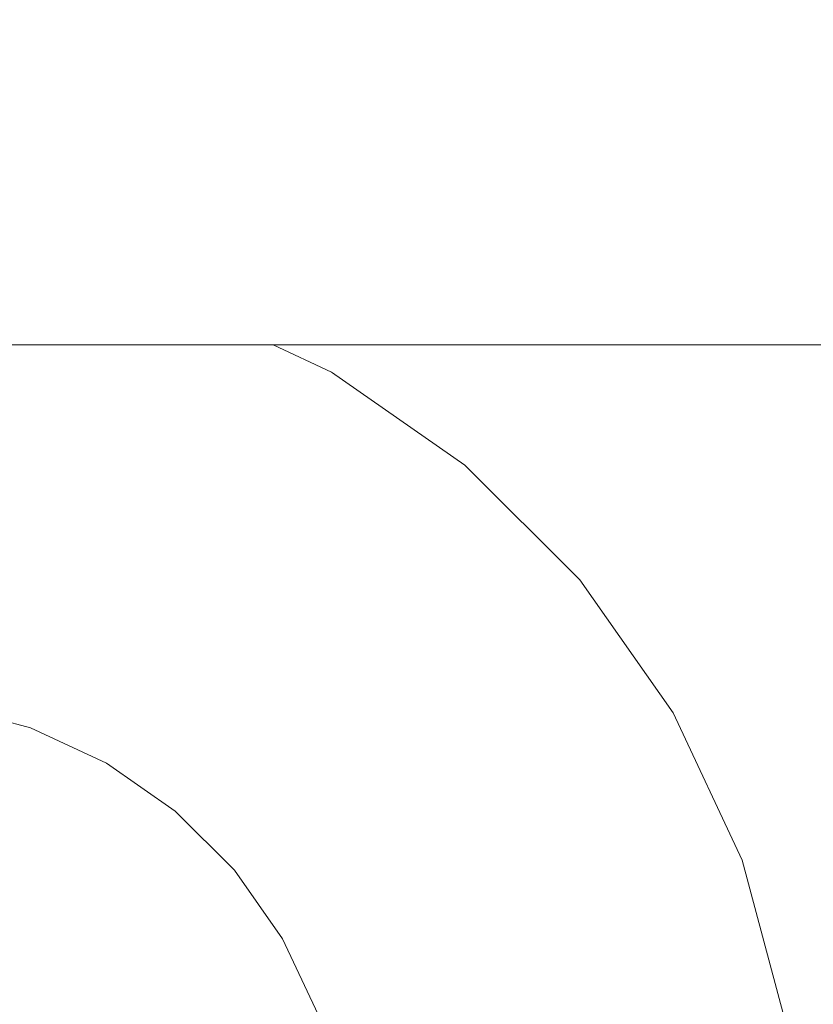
# Model space of a CAD drawing. Header units: millimetres. Extents: x -30280 to 309309, y -17460 to 4378.
# Tile 999 of 1056: x 284735 to 284763, y -13031 to -12996. Entities that reach past the tile are written whole.
import ezdxf

# ---------------------------------------------------------------- set-up
doc = ezdxf.new("R2010")
doc.units = ezdxf.units.MM
doc.header["$MEASUREMENT"] = 0
doc.linetypes.add('Wipeout_Contour', pattern=[1000, 0, -1000])
doc.layers.add('Nuevo_08_E_Envans secs', color=7, linetype='Continuous')
doc.layers.add('Nuevo_09_EI_Mobiliari general', color=7, linetype='Continuous')
doc.layers.add('Nuevo_09_EI_Mobiliari general_Pluma_Nº__1', color=7, linetype='Continuous', lineweight=5)

# ---------------------------------------------------------------- blocks, each defined once
blk = doc.blocks.new('Elem Sección_753_7', base_point=(301400.27, -13459.976))
at = {"color": 254, "linetype": 'Wipeout_Contour', "lineweight": 0, "ltscale": 10824628.54814037}
blk.add_wipeout([(284373.36, -13043.221), (284373.49, -13043.221), (284373.817, -13043.071), (284379.368, -13041.62), (284385.027, -13041.147), (284385.027, -13041.12), (284560.47, -13041.603), (284735.913, -13041.12), (284735.913, -13041.147), (284741.573, -13041.62), (284747.123, -13043.071), (284747.45, -13043.221), (284747.58, -13043.221), (284746.005, -13034.287), (284745.236, -13031.419), (284743.979, -13028.729), (284742.274, -13026.298), (284740.172, -13024.201), (284737.737, -13022.502), (284735.044, -13021.252), (284732.174, -13020.49), (284729.215, -13020.239), (284729.215, -13020.217), (284573.662, -13020.652), (284573.661, -13020.725), (284560.47, -13020.689), (284547.279, -13020.725), (284547.279, -13020.652), (284391.725, -13020.217), (284391.725, -13020.239), (284388.766, -13020.49), (284385.896, -13021.252), (284383.203, -13022.502), (284380.768, -13024.201), (284378.666, -13026.298), (284376.961, -13028.729), (284375.705, -13031.419), (284374.936, -13034.287)], dxfattribs=at).dxf.layer = 'Nuevo_09_EI_Mobiliari general'
at = {"color": 254, "linetype": 'Wipeout_Contour', "lineweight": 0, "ltscale": 2850585.517595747}
blk.add_wipeout([(284743.648, -13007.674), (284745.713, -13008.632), (284750.44, -13011.93), (284754.52, -13016.001), (284757.83, -13020.719), (284760.269, -13025.942), (284761.761, -13031.509), (284763.827, -13043.221), (284785.47, -13043.221), (284785.47, -13007.674)], dxfattribs=at).dxf.layer = 'Nuevo_09_EI_Mobiliari general'
at = {"color": 254, "linetype": 'Wipeout_Contour', "lineweight": 0, "ltscale": 1139429.407106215}
blk.add_wipeout([(284785.47, -13007.674), (284785.47, -12996.139), (284335.47, -12996.139), (284335.47, -13007.674)], dxfattribs=at).dxf.layer = 'Nuevo_09_EI_Mobiliari general'
at = {"color": 254, "linetype": 'Wipeout_Contour', "lineweight": 0, "ltscale": 1140235.421577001}
blk.add_wipeout([(284760.269, -13025.942), (284760.155, -13025.983), (284761.642, -13031.53), (284761.761, -13031.509)], dxfattribs=at).dxf.layer = 'Nuevo_09_EI_Mobiliari general'
at = {"color": 254, "linetype": 'Wipeout_Contour', "lineweight": 0, "ltscale": 1140226.597401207}
blk.add_wipeout([(284757.83, -13020.719), (284757.725, -13020.78), (284760.155, -13025.983), (284760.269, -13025.942)], dxfattribs=at).dxf.layer = 'Nuevo_09_EI_Mobiliari general'
at = {"color": 254, "linetype": 'Wipeout_Contour', "lineweight": 0, "ltscale": 1140214.226740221}
blk.add_wipeout([(284754.52, -13016.001), (284754.427, -13016.079), (284757.725, -13020.78), (284757.83, -13020.719)], dxfattribs=at).dxf.layer = 'Nuevo_09_EI_Mobiliari general'
at = {"color": 254, "linetype": 'Wipeout_Contour', "lineweight": 0, "ltscale": 1140234.511330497}
blk.add_wipeout([(284760.155, -13025.983), (284759.815, -13026.107), (284761.286, -13031.593), (284761.642, -13031.53)], dxfattribs=at).dxf.layer = 'Nuevo_09_EI_Mobiliari general'
at = {"color": 254, "linetype": 'Wipeout_Contour', "lineweight": 0, "ltscale": 1140198.686903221}
blk.add_wipeout([(284750.44, -13011.93), (284750.362, -13012.023), (284754.427, -13016.079), (284754.52, -13016.001)], dxfattribs=at).dxf.layer = 'Nuevo_09_EI_Mobiliari general'
at = {"color": 254, "linetype": 'Wipeout_Contour', "lineweight": 0, "ltscale": 1140225.75244421}
blk.add_wipeout([(284757.725, -13020.78), (284757.412, -13020.961), (284759.815, -13026.107), (284760.155, -13025.983)], dxfattribs=at).dxf.layer = 'Nuevo_09_EI_Mobiliari general'
at = {"color": 254, "linetype": 'Wipeout_Contour', "lineweight": 0, "ltscale": 1140180.451839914}
blk.add_wipeout([(284745.713, -13008.632), (284745.652, -13008.737), (284750.362, -13012.023), (284750.44, -13011.93)], dxfattribs=at).dxf.layer = 'Nuevo_09_EI_Mobiliari general'
at = {"color": 254, "linetype": 'Wipeout_Contour', "lineweight": 0, "ltscale": 1140213.472715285}
blk.add_wipeout([(284754.427, -13016.079), (284754.151, -13016.311), (284757.412, -13020.961), (284757.725, -13020.78)], dxfattribs=at).dxf.layer = 'Nuevo_09_EI_Mobiliari general'
at = {"color": 254, "linetype": 'Wipeout_Contour', "lineweight": 0, "ltscale": 1140232.71153172}
blk.add_wipeout([(284759.815, -13026.107), (284759.262, -13026.309), (284760.706, -13031.695), (284761.286, -13031.593)], dxfattribs=at).dxf.layer = 'Nuevo_09_EI_Mobiliari general'
at = {"color": 254, "linetype": 'Wipeout_Contour', "lineweight": 0, "ltscale": 1140166.176759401}
blk.add_wipeout([(284743.361, -13007.674), (284745.652, -13008.737), (284745.713, -13008.632), (284743.648, -13007.674)], dxfattribs=at).dxf.layer = 'Nuevo_09_EI_Mobiliari general'
at = {"color": 254, "linetype": 'Wipeout_Contour', "lineweight": 0, "ltscale": 1140198.04689187}
blk.add_wipeout([(284750.362, -13012.023), (284750.13, -13012.3), (284754.151, -13016.311), (284754.427, -13016.079)], dxfattribs=at).dxf.layer = 'Nuevo_09_EI_Mobiliari general'
at = {"color": 254, "linetype": 'Wipeout_Contour', "lineweight": 0, "ltscale": 1140224.080901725}
blk.add_wipeout([(284757.412, -13020.961), (284756.902, -13021.256), (284759.262, -13026.309), (284759.815, -13026.107)], dxfattribs=at).dxf.layer = 'Nuevo_09_EI_Mobiliari general'
at = {"color": 254, "linetype": 'Wipeout_Contour', "lineweight": 0, "ltscale": 1140179.945518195}
blk.add_wipeout([(284745.652, -13008.737), (284745.472, -13009.05), (284750.13, -13012.3), (284750.362, -13012.023)], dxfattribs=at).dxf.layer = 'Nuevo_09_EI_Mobiliari general'
at = {"color": 254, "linetype": 'Wipeout_Contour', "lineweight": 0, "ltscale": 1140211.980154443}
blk.add_wipeout([(284754.151, -13016.311), (284753.7, -13016.691), (284756.902, -13021.256), (284757.412, -13020.961)], dxfattribs=at).dxf.layer = 'Nuevo_09_EI_Mobiliari general'
at = {"color": 254, "linetype": 'Wipeout_Contour', "lineweight": 0, "ltscale": 1140230.077374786}
blk.add_wipeout([(284759.262, -13026.309), (284758.51, -13026.582), (284759.918, -13031.834), (284760.706, -13031.695)], dxfattribs=at).dxf.layer = 'Nuevo_09_EI_Mobiliari general'
at = {"layer": 'Nuevo_09_EI_Mobiliari general_Pluma_Nº__1', "color": 7, "linetype": 'Continuous', "lineweight": 5}
blk.add_line((284761.761, -13031.509), (284760.269, -13025.942), dxfattribs=at)
at = {"color": 254, "linetype": 'Wipeout_Contour', "lineweight": 0, "ltscale": 1140164.691294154}
blk.add_wipeout([(284742.506, -13007.674), (284745.472, -13009.05), (284745.652, -13008.737), (284743.361, -13007.674)], dxfattribs=at).dxf.layer = 'Nuevo_09_EI_Mobiliari general'
at = {"color": 254, "linetype": 'Wipeout_Contour', "lineweight": 0, "ltscale": 1140196.778839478}
blk.add_wipeout([(284750.13, -13012.3), (284749.752, -13012.752), (284753.7, -13016.691), (284754.151, -13016.311)], dxfattribs=at).dxf.layer = 'Nuevo_09_EI_Mobiliari general'
at = {"color": 254, "linetype": 'Wipeout_Contour', "lineweight": 0, "ltscale": 1140221.633897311}
blk.add_wipeout([(284756.902, -13021.256), (284756.21, -13021.656), (284758.51, -13026.582), (284759.262, -13026.309)], dxfattribs=at).dxf.layer = 'Nuevo_09_EI_Mobiliari general'
at = {"color": 254, "linetype": 'Wipeout_Contour', "lineweight": 0, "ltscale": 1140178.940755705}
blk.add_wipeout([(284745.472, -13009.05), (284745.179, -13009.561), (284749.752, -13012.752), (284750.13, -13012.3)], dxfattribs=at).dxf.layer = 'Nuevo_09_EI_Mobiliari general'
at = {"color": 254, "linetype": 'Wipeout_Contour', "lineweight": 0, "ltscale": 1140209.794664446}
blk.add_wipeout([(284753.7, -13016.691), (284753.088, -13017.205), (284756.21, -13021.656), (284756.902, -13021.256)], dxfattribs=at).dxf.layer = 'Nuevo_09_EI_Mobiliari general'
at = {"color": 254, "linetype": 'Wipeout_Contour', "lineweight": 0, "ltscale": 1140226.68923952}
blk.add_wipeout([(284758.51, -13026.582), (284757.584, -13026.92), (284758.947, -13032.005), (284759.918, -13031.834)], dxfattribs=at).dxf.layer = 'Nuevo_09_EI_Mobiliari general'
at = {"color": 254, "linetype": 'Wipeout_Contour', "lineweight": 0, "ltscale": 1140161.96878722}
blk.add_wipeout([(284741.112, -13007.674), (284745.179, -13009.561), (284745.472, -13009.05), (284742.506, -13007.674)], dxfattribs=at).dxf.layer = 'Nuevo_09_EI_Mobiliari general'
at = {"color": 254, "linetype": 'Wipeout_Contour', "lineweight": 0, "ltscale": 1140194.921490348}
blk.add_wipeout([(284749.752, -13012.752), (284749.238, -13013.366), (284753.088, -13017.205), (284753.7, -13016.691)], dxfattribs=at).dxf.layer = 'Nuevo_09_EI_Mobiliari general'
at = {"color": 254, "linetype": 'Wipeout_Contour', "lineweight": 0, "ltscale": 1140218.486046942}
blk.add_wipeout([(284756.21, -13021.656), (284755.356, -13022.15), (284757.584, -13026.92), (284758.51, -13026.582)], dxfattribs=at).dxf.layer = 'Nuevo_09_EI_Mobiliari general'
at = {"layer": 'Nuevo_09_EI_Mobiliari general_Pluma_Nº__1', "color": 7, "linetype": 'Continuous', "lineweight": 5}
blk.add_line((284760.269, -13025.942), (284757.83, -13020.719), dxfattribs=at)
at = {"color": 254, "linetype": 'Wipeout_Contour', "lineweight": 0, "ltscale": 1140177.468274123}
blk.add_wipeout([(284745.179, -13009.561), (284744.78, -13010.254), (284749.238, -13013.366), (284749.752, -13012.752)], dxfattribs=at).dxf.layer = 'Nuevo_09_EI_Mobiliari general'
at = {"color": 254, "linetype": 'Wipeout_Contour', "lineweight": 0, "ltscale": 1140206.98286839}
blk.add_wipeout([(284753.088, -13017.205), (284752.333, -13017.84), (284755.356, -13022.15), (284756.21, -13021.656)], dxfattribs=at).dxf.layer = 'Nuevo_09_EI_Mobiliari general'
at = {"color": 254, "linetype": 'Wipeout_Contour', "lineweight": 0, "ltscale": 1140222.650310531}
blk.add_wipeout([(284756.51, -13027.311), (284757.822, -13032.203), (284758.947, -13032.005), (284757.584, -13026.92)], dxfattribs=at).dxf.layer = 'Nuevo_09_EI_Mobiliari general'
at = {"color": 254, "linetype": 'Wipeout_Contour', "lineweight": 0, "ltscale": 1425196.153329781}
blk.add_wipeout([(284739.954, -13007.674), (284739.848, -13007.966), (284744.78, -13010.254), (284745.179, -13009.561), (284741.112, -13007.674)], dxfattribs=at).dxf.layer = 'Nuevo_09_EI_Mobiliari general'
at = {"color": 254, "linetype": 'Wipeout_Contour', "lineweight": 0, "ltscale": 1140192.531468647}
blk.add_wipeout([(284749.238, -13013.366), (284748.606, -13014.122), (284752.333, -13017.84), (284753.088, -13017.205)], dxfattribs=at).dxf.layer = 'Nuevo_09_EI_Mobiliari general'
at = {"color": 254, "linetype": 'Wipeout_Contour', "lineweight": 0, "ltscale": 1140214.733204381}
blk.add_wipeout([(284754.367, -13022.722), (284756.51, -13027.311), (284757.584, -13026.92), (284755.356, -13022.15)], dxfattribs=at).dxf.layer = 'Nuevo_09_EI_Mobiliari general'
at = {"color": 254, "linetype": 'Wipeout_Contour', "lineweight": 0, "ltscale": 855109.00226}
blk.add_wipeout([(284739.954, -13007.674), (284738.748, -13007.674), (284739.848, -13007.966)], dxfattribs=at).dxf.layer = 'Nuevo_09_EI_Mobiliari general'
at = {"color": 254, "linetype": 'Wipeout_Contour', "lineweight": 0, "ltscale": 1140175.572985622}
blk.add_wipeout([(284744.78, -13010.254), (284744.288, -13011.109), (284748.606, -13014.122), (284749.238, -13013.366)], dxfattribs=at).dxf.layer = 'Nuevo_09_EI_Mobiliari general'
at = {"color": 254, "linetype": 'Wipeout_Contour', "lineweight": 0, "ltscale": 1140203.630381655}
blk.add_wipeout([(284751.459, -13018.575), (284754.367, -13022.722), (284755.356, -13022.15), (284752.333, -13017.84)], dxfattribs=at).dxf.layer = 'Nuevo_09_EI_Mobiliari general'
at = {"color": 254, "linetype": 'Wipeout_Contour', "lineweight": 0, "ltscale": 1140218.083475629}
blk.add_wipeout([(284756.51, -13027.311), (284755.323, -13027.744), (284756.578, -13032.423), (284757.822, -13032.203)], dxfattribs=at).dxf.layer = 'Nuevo_09_EI_Mobiliari general'
at = {"color": 254, "linetype": 'Wipeout_Contour', "lineweight": 0, "ltscale": 1140156.624844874}
blk.add_wipeout([(284739.848, -13007.966), (284739.513, -13008.893), (284744.288, -13011.109), (284744.78, -13010.254)], dxfattribs=at).dxf.layer = 'Nuevo_09_EI_Mobiliari general'
at = {"color": 254, "linetype": 'Wipeout_Contour', "lineweight": 0, "ltscale": 1140189.681553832}
blk.add_wipeout([(284747.873, -13014.998), (284751.459, -13018.575), (284752.333, -13017.84), (284748.606, -13014.122)], dxfattribs=at).dxf.layer = 'Nuevo_09_EI_Mobiliari general'
at = {"color": 254, "linetype": 'Wipeout_Contour', "lineweight": 0, "ltscale": 1140210.489557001}
blk.add_wipeout([(284754.367, -13022.722), (284753.273, -13023.354), (284755.323, -13027.744), (284756.51, -13027.311)], dxfattribs=at).dxf.layer = 'Nuevo_09_EI_Mobiliari general'
at = {"layer": 'Nuevo_09_EI_Mobiliari general_Pluma_Nº__1', "color": 7, "linetype": 'Continuous', "lineweight": 5}
blk.add_line((284745.713, -13008.632), (284743.648, -13007.674), dxfattribs=at)
at = {"color": 254, "linetype": 'Wipeout_Contour', "lineweight": 0, "ltscale": 1140140.192443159}
blk.add_wipeout([(284734.92, -13007.674), (284739.513, -13008.893), (284739.848, -13007.966), (284738.748, -13007.674)], dxfattribs=at).dxf.layer = 'Nuevo_09_EI_Mobiliari general'
at = {"color": 254, "linetype": 'Wipeout_Contour', "lineweight": 0, "ltscale": 1140173.312622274}
blk.add_wipeout([(284743.719, -13012.099), (284747.873, -13014.998), (284748.606, -13014.122), (284744.288, -13011.109)], dxfattribs=at).dxf.layer = 'Nuevo_09_EI_Mobiliari general'
at = {"color": 254, "linetype": 'Wipeout_Contour', "lineweight": 0, "ltscale": 1140199.839209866}
blk.add_wipeout([(284751.459, -13018.575), (284750.491, -13019.388), (284753.273, -13023.354), (284754.367, -13022.722)], dxfattribs=at).dxf.layer = 'Nuevo_09_EI_Mobiliari general'
at = {"color": 254, "linetype": 'Wipeout_Contour', "lineweight": 0, "ltscale": 1140213.127611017}
blk.add_wipeout([(284755.323, -13027.744), (284754.057, -13028.205), (284755.251, -13032.657), (284756.578, -13032.423)], dxfattribs=at).dxf.layer = 'Nuevo_09_EI_Mobiliari general'
at = {"layer": 'Nuevo_09_EI_Mobiliari general_Pluma_Nº__1', "color": 7, "linetype": 'Continuous', "lineweight": 5}
blk.add_line((284757.83, -13020.719), (284754.52, -13016.001), dxfattribs=at)
at = {"color": 254, "linetype": 'Wipeout_Contour', "lineweight": 0, "ltscale": 1140155.023088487}
blk.add_wipeout([(284739.124, -13009.967), (284743.719, -13012.099), (284744.288, -13011.109), (284739.513, -13008.893)], dxfattribs=at).dxf.layer = 'Nuevo_09_EI_Mobiliari general'
at = {"color": 254, "linetype": 'Wipeout_Contour', "lineweight": 0, "ltscale": 1140186.458465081}
blk.add_wipeout([(284747.873, -13014.998), (284747.062, -13015.967), (284750.491, -13019.388), (284751.459, -13018.575)], dxfattribs=at).dxf.layer = 'Nuevo_09_EI_Mobiliari general'
at = {"color": 254, "linetype": 'Wipeout_Contour', "lineweight": 0, "ltscale": 1140205.884161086}
blk.add_wipeout([(284753.273, -13023.354), (284752.107, -13024.029), (284754.057, -13028.205), (284755.323, -13027.744)], dxfattribs=at).dxf.layer = 'Nuevo_09_EI_Mobiliari general'
at = {"color": 254, "linetype": 'Wipeout_Contour', "lineweight": 0, "ltscale": 1425167.584723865}
blk.add_wipeout([(284734.229, -13008.668), (284739.124, -13009.967), (284739.513, -13008.893), (284734.92, -13007.674), (284734.402, -13007.674)], dxfattribs=at).dxf.layer = 'Nuevo_09_EI_Mobiliari general'
at = {"color": 254, "linetype": 'Wipeout_Contour', "lineweight": 0, "ltscale": 1140170.755975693}
blk.add_wipeout([(284743.719, -13012.099), (284743.089, -13013.195), (284747.062, -13015.967), (284747.873, -13014.998)], dxfattribs=at).dxf.layer = 'Nuevo_09_EI_Mobiliari general'
at = {"color": 254, "linetype": 'Wipeout_Contour', "lineweight": 0, "ltscale": 1140195.724648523}
blk.add_wipeout([(284750.491, -13019.388), (284749.46, -13020.255), (284752.107, -13024.029), (284753.273, -13023.354)], dxfattribs=at).dxf.layer = 'Nuevo_09_EI_Mobiliari general'
at = {"color": 254, "linetype": 'Wipeout_Contour', "lineweight": 0, "ltscale": 1140207.933371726}
blk.add_wipeout([(284754.057, -13028.205), (284752.752, -13028.68), (284753.883, -13032.898), (284755.251, -13032.657)], dxfattribs=at).dxf.layer = 'Nuevo_09_EI_Mobiliari general'
at = {"layer": 'Nuevo_09_EI_Mobiliari general_Pluma_Nº__1', "color": 7, "linetype": 'Continuous', "lineweight": 5}
for p, q in [((284785.47, -13007.674), (284335.47, -13007.674)), ((284750.44, -13011.93), (284745.713, -13008.632))]:
    blk.add_line(p, q, dxfattribs=at)
at = {"color": 254, "linetype": 'Wipeout_Contour', "lineweight": 0, "ltscale": 1140153.210969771}
blk.add_wipeout([(284739.124, -13009.967), (284738.695, -13011.156), (284743.089, -13013.195), (284743.719, -13012.099)], dxfattribs=at).dxf.layer = 'Nuevo_09_EI_Mobiliari general'
at = {"color": 254, "linetype": 'Wipeout_Contour', "lineweight": 0, "ltscale": 1140182.960221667}
blk.add_wipeout([(284747.062, -13015.967), (284746.197, -13017), (284749.46, -13020.255), (284750.491, -13019.388)], dxfattribs=at).dxf.layer = 'Nuevo_09_EI_Mobiliari general'
at = {"color": 254, "linetype": 'Wipeout_Contour', "lineweight": 0, "ltscale": 1140201.057022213}
blk.add_wipeout([(284752.107, -13024.029), (284750.905, -13024.724), (284752.752, -13028.68), (284754.057, -13028.205)], dxfattribs=at).dxf.layer = 'Nuevo_09_EI_Mobiliari general'
at = {"layer": 'Nuevo_09_EI_Mobiliari general_Pluma_Nº__1', "color": 7, "linetype": 'Continuous', "lineweight": 5}
blk.add_line((284754.52, -13016.001), (284750.44, -13011.93), dxfattribs=at)
at = {"color": 254, "linetype": 'Wipeout_Contour', "lineweight": 0, "ltscale": 1140134.358763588}
blk.add_wipeout([(284734.229, -13008.668), (284734.012, -13009.913), (284738.695, -13011.156), (284739.124, -13009.967)], dxfattribs=at).dxf.layer = 'Nuevo_09_EI_Mobiliari general'
at = {"color": 254, "linetype": 'Wipeout_Contour', "lineweight": 0, "ltscale": 1140167.980800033}
blk.add_wipeout([(284743.089, -13013.195), (284742.418, -13014.362), (284746.197, -13017), (284747.062, -13015.967)], dxfattribs=at).dxf.layer = 'Nuevo_09_EI_Mobiliari general'
at = {"color": 254, "linetype": 'Wipeout_Contour', "lineweight": 0, "ltscale": 1140191.411776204}
blk.add_wipeout([(284749.46, -13020.255), (284748.397, -13021.149), (284750.905, -13024.724), (284752.107, -13024.029)], dxfattribs=at).dxf.layer = 'Nuevo_09_EI_Mobiliari general'
at = {"color": 254, "linetype": 'Wipeout_Contour', "lineweight": 0, "ltscale": 1140202.658618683}
blk.add_wipeout([(284752.752, -13028.68), (284751.447, -13029.156), (284752.515, -13033.139), (284753.883, -13032.898)], dxfattribs=at).dxf.layer = 'Nuevo_09_EI_Mobiliari general'
at = {"color": 254, "linetype": 'Wipeout_Contour', "lineweight": 0, "ltscale": 1140151.243604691}
blk.add_wipeout([(284738.695, -13011.156), (284738.237, -13012.423), (284742.418, -13014.362), (284743.089, -13013.195)], dxfattribs=at).dxf.layer = 'Nuevo_09_EI_Mobiliari general'
at = {"color": 254, "linetype": 'Wipeout_Contour', "lineweight": 0, "ltscale": 1140179.293158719}
blk.add_wipeout([(284746.197, -13017), (284745.306, -13018.066), (284748.397, -13021.149), (284749.46, -13020.255)], dxfattribs=at).dxf.layer = 'Nuevo_09_EI_Mobiliari general'
at = {"color": 254, "linetype": 'Wipeout_Contour', "lineweight": 0, "ltscale": 1140196.154840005}
blk.add_wipeout([(284750.905, -13024.724), (284749.702, -13025.419), (284751.447, -13029.156), (284752.752, -13028.68)], dxfattribs=at).dxf.layer = 'Nuevo_09_EI_Mobiliari general'
at = {"color": 254, "linetype": 'Wipeout_Contour', "lineweight": 0, "ltscale": 1140133.259350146}
blk.add_wipeout([(284734.012, -13009.913), (284733.782, -13011.24), (284738.237, -13012.423), (284738.695, -13011.156)], dxfattribs=at).dxf.layer = 'Nuevo_09_EI_Mobiliari general'
at = {"color": 254, "linetype": 'Wipeout_Contour', "lineweight": 0, "ltscale": 1140165.071441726}
blk.add_wipeout([(284742.418, -13014.362), (284741.725, -13015.567), (284745.306, -13018.066), (284746.197, -13017)], dxfattribs=at).dxf.layer = 'Nuevo_09_EI_Mobiliari general'
at = {"color": 254, "linetype": 'Wipeout_Contour', "lineweight": 0, "ltscale": 1140187.031649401}
blk.add_wipeout([(284748.397, -13021.149), (284747.334, -13022.043), (284749.702, -13025.419), (284750.905, -13024.724)], dxfattribs=at).dxf.layer = 'Nuevo_09_EI_Mobiliari general'
at = {"color": 254, "linetype": 'Wipeout_Contour', "lineweight": 0, "ltscale": 1140197.463622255}
blk.add_wipeout([(284751.447, -13029.156), (284750.181, -13029.617), (284751.188, -13033.373), (284752.515, -13033.139)], dxfattribs=at).dxf.layer = 'Nuevo_09_EI_Mobiliari general'
at = {"color": 254, "linetype": 'Wipeout_Contour', "lineweight": 0, "ltscale": 1140149.180774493}
blk.add_wipeout([(284738.237, -13012.423), (284737.764, -13013.729), (284741.725, -13015.567), (284742.418, -13014.362)], dxfattribs=at).dxf.layer = 'Nuevo_09_EI_Mobiliari general'
at = {"color": 254, "linetype": 'Wipeout_Contour', "lineweight": 0, "ltscale": 1140175.568689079}
blk.add_wipeout([(284745.306, -13018.066), (284744.414, -13019.131), (284747.334, -13022.043), (284748.397, -13021.149)], dxfattribs=at).dxf.layer = 'Nuevo_09_EI_Mobiliari general'
at = {"color": 254, "linetype": 'Wipeout_Contour', "lineweight": 0, "ltscale": 1140191.326546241}
blk.add_wipeout([(284749.702, -13025.419), (284748.536, -13026.094), (284750.181, -13029.617), (284751.447, -13029.156)], dxfattribs=at).dxf.layer = 'Nuevo_09_EI_Mobiliari general'
at = {"color": 254, "linetype": 'Wipeout_Contour', "lineweight": 0, "ltscale": 1140132.106083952}
blk.add_wipeout([(284733.782, -13011.24), (284733.544, -13012.608), (284737.764, -13013.729), (284738.237, -13012.423)], dxfattribs=at).dxf.layer = 'Nuevo_09_EI_Mobiliari general'
at = {"color": 254, "linetype": 'Wipeout_Contour', "lineweight": 0, "ltscale": 1140162.116268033}
blk.add_wipeout([(284741.725, -13015.567), (284741.033, -13016.771), (284744.414, -13019.131), (284745.306, -13018.066)], dxfattribs=at).dxf.layer = 'Nuevo_09_EI_Mobiliari general'
at = {"color": 254, "linetype": 'Wipeout_Contour', "lineweight": 0, "ltscale": 1140182.717313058}
blk.add_wipeout([(284747.334, -13022.043), (284746.303, -13022.91), (284748.536, -13026.094), (284749.702, -13025.419)], dxfattribs=at).dxf.layer = 'Nuevo_09_EI_Mobiliari general'
at = {"color": 254, "linetype": 'Wipeout_Contour', "lineweight": 0, "ltscale": 1140192.506188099}
blk.add_wipeout([(284750.181, -13029.617), (284748.994, -13030.05), (284749.944, -13033.593), (284751.188, -13033.373)], dxfattribs=at).dxf.layer = 'Nuevo_09_EI_Mobiliari general'
at = {"color": 254, "linetype": 'Wipeout_Contour', "lineweight": 0, "ltscale": 1140147.085099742}
blk.add_wipeout([(284737.764, -13013.729), (284737.292, -13015.035), (284741.033, -13016.771), (284741.725, -13015.567)], dxfattribs=at).dxf.layer = 'Nuevo_09_EI_Mobiliari general'
at = {"color": 254, "linetype": 'Wipeout_Contour', "lineweight": 0, "ltscale": 1140171.899909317}
blk.add_wipeout([(284744.414, -13019.131), (284743.55, -13020.164), (284746.303, -13022.91), (284747.334, -13022.043)], dxfattribs=at).dxf.layer = 'Nuevo_09_EI_Mobiliari general'
at = {"color": 254, "linetype": 'Wipeout_Contour', "lineweight": 0, "ltscale": 1140186.718771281}
blk.add_wipeout([(284748.536, -13026.094), (284747.442, -13026.726), (284748.994, -13030.05), (284750.181, -13029.617)], dxfattribs=at).dxf.layer = 'Nuevo_09_EI_Mobiliari general'
at = {"color": 254, "linetype": 'Wipeout_Contour', "lineweight": 0, "ltscale": 1140130.93392}
blk.add_wipeout([(284733.544, -13012.608), (284733.306, -13013.977), (284737.292, -13015.035), (284737.764, -13013.729)], dxfattribs=at).dxf.layer = 'Nuevo_09_EI_Mobiliari general'
at = {"color": 254, "linetype": 'Wipeout_Contour', "lineweight": 0, "ltscale": 1140159.204972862}
blk.add_wipeout([(284741.033, -13016.771), (284740.361, -13017.939), (284743.55, -13020.164), (284744.414, -13019.131)], dxfattribs=at).dxf.layer = 'Nuevo_09_EI_Mobiliari general'
at = {"color": 254, "linetype": 'Wipeout_Contour', "lineweight": 0, "ltscale": 1140178.59974803}
blk.add_wipeout([(284746.303, -13022.91), (284745.336, -13023.724), (284747.442, -13026.726), (284748.536, -13026.094)], dxfattribs=at).dxf.layer = 'Nuevo_09_EI_Mobiliari general'
at = {"color": 254, "linetype": 'Wipeout_Contour', "lineweight": 0, "ltscale": 1140187.936852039}
blk.add_wipeout([(284747.921, -13030.441), (284748.819, -13033.791), (284749.944, -13033.593), (284748.994, -13030.05)], dxfattribs=at).dxf.layer = 'Nuevo_09_EI_Mobiliari general'
at = {"color": 254, "linetype": 'Wipeout_Contour', "lineweight": 0, "ltscale": 1140145.020128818}
blk.add_wipeout([(284737.292, -13015.035), (284736.834, -13016.302), (284740.361, -13017.939), (284741.033, -13016.771)], dxfattribs=at).dxf.layer = 'Nuevo_09_EI_Mobiliari general'
at = {"color": 254, "linetype": 'Wipeout_Contour', "lineweight": 0, "ltscale": 1140168.398153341}
blk.add_wipeout([(284743.55, -13020.164), (284742.739, -13021.133), (284745.336, -13023.724), (284746.303, -13022.91)], dxfattribs=at).dxf.layer = 'Nuevo_09_EI_Mobiliari general'
at = {"color": 254, "linetype": 'Wipeout_Contour', "lineweight": 0, "ltscale": 1140182.471375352}
blk.add_wipeout([(284746.453, -13027.298), (284747.921, -13030.441), (284748.994, -13030.05), (284747.442, -13026.726)], dxfattribs=at).dxf.layer = 'Nuevo_09_EI_Mobiliari general'
at = {"color": 254, "linetype": 'Wipeout_Contour', "lineweight": 0, "ltscale": 1140129.778312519}
blk.add_wipeout([(284733.306, -13013.977), (284733.075, -13015.304), (284736.834, -13016.302), (284737.292, -13015.035)], dxfattribs=at).dxf.layer = 'Nuevo_09_EI_Mobiliari general'
at = {"color": 254, "linetype": 'Wipeout_Contour', "lineweight": 0, "ltscale": 1140156.425842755}
blk.add_wipeout([(284740.361, -13017.939), (284739.731, -13019.034), (284742.739, -13021.133), (284743.55, -13020.164)], dxfattribs=at).dxf.layer = 'Nuevo_09_EI_Mobiliari general'
at = {"color": 254, "linetype": 'Wipeout_Contour', "lineweight": 0, "ltscale": 1140174.803878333}
blk.add_wipeout([(284744.461, -13024.459), (284746.453, -13027.298), (284747.442, -13026.726), (284745.336, -13023.724)], dxfattribs=at).dxf.layer = 'Nuevo_09_EI_Mobiliari general'
at = {"color": 254, "linetype": 'Wipeout_Contour', "lineweight": 0, "ltscale": 1140183.894286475}
blk.add_wipeout([(284747.921, -13030.441), (284746.994, -13030.778), (284747.848, -13033.962), (284748.819, -13033.791)], dxfattribs=at).dxf.layer = 'Nuevo_09_EI_Mobiliari general'
at = {"color": 254, "linetype": 'Wipeout_Contour', "lineweight": 0, "ltscale": 1140143.0484008}
blk.add_wipeout([(284736.834, -13016.302), (284736.404, -13017.491), (284739.731, -13019.034), (284740.361, -13017.939)], dxfattribs=at).dxf.layer = 'Nuevo_09_EI_Mobiliari general'
at = {"color": 254, "linetype": 'Wipeout_Contour', "lineweight": 0, "ltscale": 1140165.169599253}
blk.add_wipeout([(284742.006, -13022.009), (284744.461, -13024.459), (284745.336, -13023.724), (284742.739, -13021.133)], dxfattribs=at).dxf.layer = 'Nuevo_09_EI_Mobiliari general'
at = {"color": 254, "linetype": 'Wipeout_Contour', "lineweight": 0, "ltscale": 1140178.713178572}
blk.add_wipeout([(284746.453, -13027.298), (284745.6, -13027.792), (284746.994, -13030.778), (284747.921, -13030.441)], dxfattribs=at).dxf.layer = 'Nuevo_09_EI_Mobiliari general'
at = {"color": 254, "linetype": 'Wipeout_Contour', "lineweight": 0, "ltscale": 1140128.674135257}
blk.add_wipeout([(284733.075, -13015.304), (284732.859, -13016.549), (284736.404, -13017.491), (284736.834, -13016.302)], dxfattribs=at).dxf.layer = 'Nuevo_09_EI_Mobiliari general'
at = {"color": 254, "linetype": 'Wipeout_Contour', "lineweight": 0, "ltscale": 1140153.863068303}
blk.add_wipeout([(284739.162, -13020.025), (284742.006, -13022.009), (284742.739, -13021.133), (284739.731, -13019.034)], dxfattribs=at).dxf.layer = 'Nuevo_09_EI_Mobiliari general'
at = {"color": 254, "linetype": 'Wipeout_Contour', "lineweight": 0, "ltscale": 1140171.444759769}
blk.add_wipeout([(284744.461, -13024.459), (284743.707, -13025.094), (284745.6, -13027.792), (284746.453, -13027.298)], dxfattribs=at).dxf.layer = 'Nuevo_09_EI_Mobiliari general'
at = {"color": 254, "linetype": 'Wipeout_Contour', "lineweight": 0, "ltscale": 1140180.501049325}
blk.add_wipeout([(284746.994, -13030.778), (284746.243, -13031.052), (284747.06, -13034.101), (284747.848, -13033.962)], dxfattribs=at).dxf.layer = 'Nuevo_09_EI_Mobiliari general'
at = {"color": 254, "linetype": 'Wipeout_Contour', "lineweight": 0, "ltscale": 1140141.229544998}
blk.add_wipeout([(284736.015, -13018.565), (284739.162, -13020.025), (284739.731, -13019.034), (284736.404, -13017.491)], dxfattribs=at).dxf.layer = 'Nuevo_09_EI_Mobiliari general'
at = {"color": 254, "linetype": 'Wipeout_Contour', "lineweight": 0, "ltscale": 1140162.312034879}
blk.add_wipeout([(284742.006, -13022.009), (284741.373, -13022.766), (284743.707, -13025.094), (284744.461, -13024.459)], dxfattribs=at).dxf.layer = 'Nuevo_09_EI_Mobiliari general'
at = {"color": 254, "linetype": 'Wipeout_Contour', "lineweight": 0, "ltscale": 1140175.558016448}
blk.add_wipeout([(284745.6, -13027.792), (284744.907, -13028.192), (284746.243, -13031.052), (284746.994, -13030.778)], dxfattribs=at).dxf.layer = 'Nuevo_09_EI_Mobiliari general'
at = {"color": 254, "linetype": 'Wipeout_Contour', "lineweight": 0, "ltscale": 1140127.654629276}
blk.add_wipeout([(284732.663, -13017.675), (284736.015, -13018.565), (284736.404, -13017.491), (284732.859, -13016.549)], dxfattribs=at).dxf.layer = 'Nuevo_09_EI_Mobiliari general'
at = {"color": 254, "linetype": 'Wipeout_Contour', "lineweight": 0, "ltscale": 1140151.594186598}
blk.add_wipeout([(284739.162, -13020.025), (284738.67, -13020.879), (284741.373, -13022.766), (284742.006, -13022.009)], dxfattribs=at).dxf.layer = 'Nuevo_09_EI_Mobiliari general'
at = {"color": 254, "linetype": 'Wipeout_Contour', "lineweight": 0, "ltscale": 1140168.624067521}
blk.add_wipeout([(284743.707, -13025.094), (284743.094, -13025.608), (284744.907, -13028.192), (284745.6, -13027.792)], dxfattribs=at).dxf.layer = 'Nuevo_09_EI_Mobiliari general'
at = {"color": 254, "linetype": 'Wipeout_Contour', "lineweight": 0, "ltscale": 1140139.618480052}
blk.add_wipeout([(284736.015, -13018.565), (284735.68, -13019.492), (284738.67, -13020.879), (284739.162, -13020.025)], dxfattribs=at).dxf.layer = 'Nuevo_09_EI_Mobiliari general'
at = {"color": 254, "linetype": 'Wipeout_Contour', "lineweight": 0, "ltscale": 1140159.911884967}
blk.add_wipeout([(284741.373, -13022.766), (284740.86, -13023.379), (284743.094, -13025.608), (284743.707, -13025.094)], dxfattribs=at).dxf.layer = 'Nuevo_09_EI_Mobiliari general'
at = {"color": 254, "linetype": 'Wipeout_Contour', "lineweight": 0, "ltscale": 1140173.101236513}
blk.add_wipeout([(284744.907, -13028.192), (284744.397, -13028.487), (284745.689, -13031.254), (284746.243, -13031.052)], dxfattribs=at).dxf.layer = 'Nuevo_09_EI_Mobiliari general'
at = {"color": 254, "linetype": 'Wipeout_Contour', "lineweight": 0, "ltscale": 1140126.750416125}
blk.add_wipeout([(284732.663, -13017.675), (284732.494, -13018.646), (284735.68, -13019.492), (284736.015, -13018.565)], dxfattribs=at).dxf.layer = 'Nuevo_09_EI_Mobiliari general'
at = {"color": 254, "linetype": 'Wipeout_Contour', "lineweight": 0, "ltscale": 1140149.687738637}
blk.add_wipeout([(284738.67, -13020.879), (284738.271, -13021.573), (284740.86, -13023.379), (284741.373, -13022.766)], dxfattribs=at).dxf.layer = 'Nuevo_09_EI_Mobiliari general'
at = {"color": 254, "linetype": 'Wipeout_Contour', "lineweight": 0, "ltscale": 1140166.42699389}
blk.add_wipeout([(284743.094, -13025.608), (284742.643, -13025.988), (284744.397, -13028.487), (284744.907, -13028.192)], dxfattribs=at).dxf.layer = 'Nuevo_09_EI_Mobiliari general'
at = {"color": 254, "linetype": 'Wipeout_Contour', "lineweight": 0, "ltscale": 1140138.263773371}
blk.add_wipeout([(284735.68, -13019.492), (284735.408, -13020.244), (284738.271, -13021.573), (284738.67, -13020.879)], dxfattribs=at).dxf.layer = 'Nuevo_09_EI_Mobiliari general'
at = {"color": 254, "linetype": 'Wipeout_Contour', "lineweight": 0, "ltscale": 1140158.041598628}
blk.add_wipeout([(284740.86, -13023.379), (284740.482, -13023.831), (284742.643, -13025.988), (284743.094, -13025.608)], dxfattribs=at).dxf.layer = 'Nuevo_09_EI_Mobiliari general'
at = {"color": 254, "linetype": 'Wipeout_Contour', "lineweight": 0, "ltscale": 1140171.416737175}
blk.add_wipeout([(284744.397, -13028.487), (284744.085, -13028.668), (284745.35, -13031.378), (284745.689, -13031.254)], dxfattribs=at).dxf.layer = 'Nuevo_09_EI_Mobiliari general'
at = {"color": 254, "linetype": 'Wipeout_Contour', "lineweight": 0, "ltscale": 1140125.988611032}
blk.add_wipeout([(284732.494, -13018.646), (284732.357, -13019.434), (284735.408, -13020.244), (284735.68, -13019.492)], dxfattribs=at).dxf.layer = 'Nuevo_09_EI_Mobiliari general'
at = {"color": 254, "linetype": 'Wipeout_Contour', "lineweight": 0, "ltscale": 1140148.201221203}
blk.add_wipeout([(284738.271, -13021.573), (284737.978, -13022.084), (284740.482, -13023.831), (284740.86, -13023.379)], dxfattribs=at).dxf.layer = 'Nuevo_09_EI_Mobiliari general'
at = {"color": 254, "linetype": 'Wipeout_Contour', "lineweight": 0, "ltscale": 1140164.919660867}
blk.add_wipeout([(284742.643, -13025.988), (284742.367, -13026.22), (284744.085, -13028.668), (284744.397, -13028.487)], dxfattribs=at).dxf.layer = 'Nuevo_09_EI_Mobiliari general'
at = {"color": 254, "linetype": 'Wipeout_Contour', "lineweight": 0, "ltscale": 1140137.206216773}
blk.add_wipeout([(284735.408, -13020.244), (284735.208, -13020.799), (284737.978, -13022.084), (284738.271, -13021.573)], dxfattribs=at).dxf.layer = 'Nuevo_09_EI_Mobiliari general'
at = {"color": 254, "linetype": 'Wipeout_Contour', "lineweight": 0, "ltscale": 1140156.757488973}
blk.add_wipeout([(284740.482, -13023.831), (284740.25, -13024.108), (284742.367, -13026.22), (284742.643, -13025.988)], dxfattribs=at).dxf.layer = 'Nuevo_09_EI_Mobiliari general'
at = {"color": 254, "linetype": 'Wipeout_Contour', "lineweight": 0, "ltscale": 1140170.554635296}
blk.add_wipeout([(284744.085, -13028.668), (284743.979, -13028.729), (284745.236, -13031.419), (284745.35, -13031.378)], dxfattribs=at).dxf.layer = 'Nuevo_09_EI_Mobiliari general'
at = {"color": 254, "linetype": 'Wipeout_Contour', "lineweight": 0, "ltscale": 1140125.392063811}
blk.add_wipeout([(284732.357, -13019.434), (284732.257, -13020.015), (284735.208, -13020.799), (284735.408, -13020.244)], dxfattribs=at).dxf.layer = 'Nuevo_09_EI_Mobiliari general'
at = {"color": 254, "linetype": 'Wipeout_Contour', "lineweight": 0, "ltscale": 1140147.179403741}
blk.add_wipeout([(284737.978, -13022.084), (284737.798, -13022.397), (284740.25, -13024.108), (284740.482, -13023.831)], dxfattribs=at).dxf.layer = 'Nuevo_09_EI_Mobiliari general'
at = {"color": 254, "linetype": 'Wipeout_Contour', "lineweight": 0, "ltscale": 1140164.147145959}
blk.add_wipeout([(284742.367, -13026.22), (284742.274, -13026.298), (284743.979, -13028.729), (284744.085, -13028.668)], dxfattribs=at).dxf.layer = 'Nuevo_09_EI_Mobiliari general'
at = {"layer": 'Nuevo_09_EI_Mobiliari general_Pluma_Nº__1', "color": 7, "linetype": 'Continuous', "lineweight": 5}
blk.add_line((284745.236, -13031.419), (284743.979, -13028.729), dxfattribs=at)
at = {"color": 254, "linetype": 'Wipeout_Contour', "lineweight": 0, "ltscale": 1140136.477661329}
blk.add_wipeout([(284735.208, -13020.799), (284735.085, -13021.138), (284737.798, -13022.397), (284737.978, -13022.084)], dxfattribs=at).dxf.layer = 'Nuevo_09_EI_Mobiliari general'
at = {"color": 254, "linetype": 'Wipeout_Contour', "lineweight": 0, "ltscale": 1140156.098105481}
blk.add_wipeout([(284740.25, -13024.108), (284740.172, -13024.201), (284742.274, -13026.298), (284742.367, -13026.22)], dxfattribs=at).dxf.layer = 'Nuevo_09_EI_Mobiliari general'
at = {"layer": 'Nuevo_09_EI_Mobiliari general_Pluma_Nº__1', "color": 7, "linetype": 'Continuous', "lineweight": 5}
blk.add_line((284743.979, -13028.729), (284742.274, -13026.298), dxfattribs=at)
at = {"color": 254, "linetype": 'Wipeout_Contour', "lineweight": 0, "ltscale": 1140124.978738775}
blk.add_wipeout([(284732.257, -13020.015), (284732.195, -13020.371), (284735.085, -13021.138), (284735.208, -13020.799)], dxfattribs=at).dxf.layer = 'Nuevo_09_EI_Mobiliari general'
at = {"color": 254, "linetype": 'Wipeout_Contour', "lineweight": 0, "ltscale": 1140146.653063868}
blk.add_wipeout([(284737.798, -13022.397), (284737.737, -13022.502), (284740.172, -13024.201), (284740.25, -13024.108)], dxfattribs=at).dxf.layer = 'Nuevo_09_EI_Mobiliari general'
at = {"layer": 'Nuevo_09_EI_Mobiliari general_Pluma_Nº__1', "color": 7, "linetype": 'Continuous', "lineweight": 5}
blk.add_line((284742.274, -13026.298), (284740.172, -13024.201), dxfattribs=at)
at = {"color": 254, "linetype": 'Wipeout_Contour', "lineweight": 0, "ltscale": 1140136.100135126}
blk.add_wipeout([(284735.085, -13021.138), (284735.044, -13021.252), (284737.737, -13022.502), (284737.798, -13022.397)], dxfattribs=at).dxf.layer = 'Nuevo_09_EI_Mobiliari general'
at = {"layer": 'Nuevo_09_EI_Mobiliari general_Pluma_Nº__1', "color": 7, "linetype": 'Continuous', "lineweight": 5}
blk.add_line((284740.172, -13024.201), (284737.737, -13022.502), dxfattribs=at)
at = {"color": 254, "linetype": 'Wipeout_Contour', "lineweight": 0, "ltscale": 1140124.761223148}
blk.add_wipeout([(284732.195, -13020.371), (284732.174, -13020.49), (284735.044, -13021.252), (284735.085, -13021.138)], dxfattribs=at).dxf.layer = 'Nuevo_09_EI_Mobiliari general'
at = {"layer": 'Nuevo_09_EI_Mobiliari general_Pluma_Nº__1', "color": 7, "linetype": 'Continuous', "lineweight": 5}
for p, q in [((284735.044, -13021.252), (284732.174, -13020.49)), ((284737.737, -13022.502), (284735.044, -13021.252))]:
    blk.add_line(p, q, dxfattribs=at)
blk = doc.blocks.new('Elem Sección_765_7', base_point=(301400.27, -13459.976))
at = {"color": 254, "linetype": 'Wipeout_Contour', "lineweight": 0, "ltscale": 24877759.46648961}
blk.add_wipeout([(283759.161, -13457.976), (284282.696, -13457.976), (284352.499, -13068.119), (284353.136, -13065.78), (284357.066, -13043.488), (284335.47, -13043.488), (284335.47, -12987.919), (284335.542, -12987.919), (284349.106, -12561.81), (284771.834, -12561.81), (284785.398, -12987.919), (284785.47, -12987.919), (284785.47, -13043.488), (284763.874, -13043.488), (284767.804, -13065.78), (284768.441, -13068.119), (284810.47, -13302.855), (284852.499, -13068.119), (284853.136, -13065.78), (284857.066, -13043.488), (284835.47, -13043.488), (284835.47, -12987.919), (284835.542, -12987.919), (284849.106, -12561.81), (285271.834, -12561.81), (285285.398, -12987.919), (285285.47, -12987.919), (285285.47, -13043.488), (285263.874, -13043.488), (285267.804, -13065.78), (285268.441, -13068.119), (285310.47, -13302.855), (285352.499, -13068.119), (285353.136, -13065.78), (285357.066, -13043.488), (285335.47, -13043.488), (285335.47, -12987.919), (285335.542, -12987.919), (285349.106, -12561.81), (285771.834, -12561.81), (285785.398, -12987.919), (285785.47, -12987.919), (285785.47, -13043.488), (285763.874, -13043.488), (285767.804, -13065.78), (285768.441, -13068.119), (285810.47, -13302.855), (285852.499, -13068.119), (285853.136, -13065.78), (285857.066, -13043.488), (285835.47, -13043.488), (285835.47, -12987.919), (285835.542, -12987.919), (285849.106, -12561.81), (286271.834, -12561.81), (286285.398, -12987.919), (286285.47, -12987.919), (286285.47, -13043.488), (286263.874, -13043.488), (286267.804, -13065.78), (286268.441, -13068.119), (286310.47, -13302.855), (286352.499, -13068.119), (286353.136, -13065.78), (286357.066, -13043.488), (286335.47, -13043.488), (286335.47, -12987.919), (286335.542, -12987.919), (286349.106, -12561.81), (286771.834, -12561.81), (286785.398, -12987.919), (286785.47, -12987.919), (286785.47, -13043.488), (286763.874, -13043.488), (286767.804, -13065.78), (286768.441, -13068.119), (286810.47, -13302.855), (286852.499, -13068.119), (286853.136, -13065.78), (286857.067, -13043.488), (286835.47, -13043.488), (286835.47, -12987.919), (286835.542, -12987.919), (286849.106, -12561.81), (287114.161, -12561.81), (287114.161, -11012.976), (283759.161, -11012.976)], dxfattribs=at).dxf.layer = 'Nuevo_08_E_Envans secs'

msp = doc.modelspace()

# ---------------------------------------------------------------- block references
at = {"layer": 'Nuevo_09_EI_Mobiliari general', "lineweight": 0}
msp.add_blockref('Elem Sección_753_7', (301400.27, -13459.976), dxfattribs=at)

# ---------------------------------------------------------------- next in the draw order: block references
at = {"layer": 'Nuevo_08_E_Envans secs', "lineweight": 0}
msp.add_blockref('Elem Sección_765_7', (301400.27, -13459.976), dxfattribs=at)

doc.saveas('drawing.dxf')
